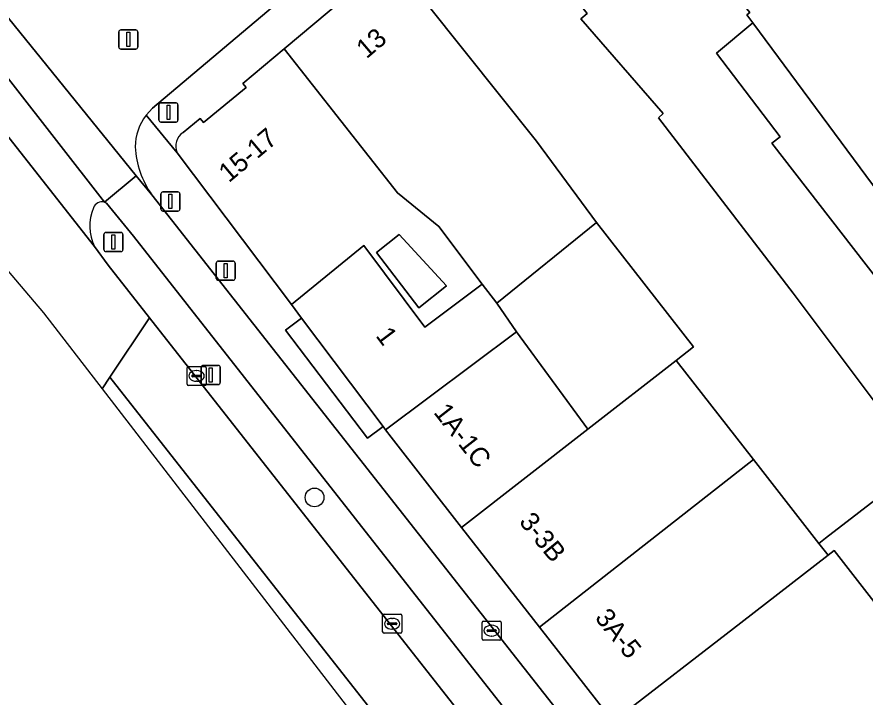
# Model space of a CAD drawing. Extents: x 161087 to 161926, y 382572 to 383873.
# Drawn here: x 161318.51 to 161362.85, y 383032.06 to 383067.62 of the extents above; entities that cross this region are included whole.
import ezdxf

# ---------------------------------------------------------------- set-up
doc = ezdxf.new("R2010")
doc.units = 0
for name, color, linetype in [('IMGEO_Berm_open', 7, 'Continuous'), ('IMGEO_Boom', 7, 'Continuous'), ('IMGEO_Brandkraan', 7, 'Continuous'), ('IMGEO_Drukknoppaal', 7, 'Continuous'), ('IMGEO_Erf', 7, 'Continuous'), ('IMGEO_Fietspad_gesloten', 7, 'Continuous'), ('IMGEO_Kolk', 7, 'Continuous'), ('IMGEO_Lichtmast', 7, 'Continuous'), ('IMGEO_OVBaan_gesloten', 7, 'Continuous'), ('IMGEO_Pand', 7, 'Continuous'), ('IMGEO_Pand_nummerreeks', 7, 'Continuous'), ('IMGEO_Rijbaan_lokaal_gesloten', 7, 'Continuous'), ('IMGEO_Rijbaan_lokaal_open', 7, 'Continuous'), ('IMGEO_Terreindeel_open', 7, 'Continuous'), ('IMGEO_Verkeersregelinstallatiepaal', 7, 'Continuous'), ('IMGEO_Voetpad_open', 7, 'Continuous')]:
    doc.layers.add(name, color=color, linetype=linetype)

msp = doc.modelspace()

# ---------------------------------------------------------------- linework, layer by layer
at = {"layer": 'IMGEO_Berm_open'}
for points in [[(161324.605, 383056.158), (161323.199, 383057.888), (161323.08, 383057.943)], [(161389.945, 382971.934), (161389.409, 382972.718), (161388.128, 382974.526), (161387.474, 382975.438), (161387, 382976.004), (161368.52, 383000), (161359.235, 383012.056), (161324.605, 383056.158)], [(161322.567, 383055.613), (161323.275, 383054.641), (161325.438, 383051.889), (161366.206, 383000), (161367.365, 382998.522), (161367.758, 382998.83), (161371.243, 382994.394), (161370.85, 382994.086), (161388.863, 382971.056)]]:
    msp.add_lwpolyline(points, dxfattribs=at)
for centre, radius, start, end in [((161324.782, 383056.697), 2.466, 157.4703, 206.0866), ((161322.97, 383057.452), 0.503, 77.3715, 157.8089)]:
    msp.add_arc(centre, radius, start, end, dxfattribs=at)
at = {"layer": 'IMGEO_Boom'}
msp.add_circle((161334.066, 383042.493), 0.489, dxfattribs=at)
at = {"layer": 'IMGEO_Brandkraan'}
for p, q in [((161342.825, 383035.101), (161342.825, 383035.953)), ((161342.9, 383036.027), (161343.752, 383036.027)), ((161343.826, 383035.953), (161343.826, 383035.101)), ((161343.084, 383035.521), (161343.084, 383035.533)), ((161343.522, 383035.484), (161343.124, 383035.484)), ((161343.127, 383035.57), (161343.525, 383035.57)), ((161343.313, 383035.807), (161343.338, 383035.807)), ((161343.568, 383035.533), (161343.568, 383035.521)), ((161343.752, 383035.027), (161342.9, 383035.027)), ((161343.336, 383035.247), (161343.311, 383035.247))]:
    msp.add_line(p, q, dxfattribs=at)
for points in [[(161342.825, 383035.101), (161342.825, 383035.953)], [(161342.9, 383036.027), (161343.752, 383036.027)], [(161343.826, 383035.953), (161343.826, 383035.101)], [(161343.752, 383035.027), (161342.9, 383035.027)]]:
    msp.add_lwpolyline(points, dxfattribs=at)
for centre, radius, start, end in [((161342.902, 383035.951), 0.0765, 91.552, 178.448), ((161342.902, 383035.951), 0.0765, 91.552, 178.448), ((161343.75, 383035.951), 0.0765, 1.552, 88.448), ((161343.75, 383035.951), 0.0765, 1.552, 88.448), ((161343.124, 383035.53), 0.0403, 85.8775, 175.7526), ((161343.121, 383035.52), 0.0366, 178.938, 274.7102), ((161343.525, 383035.527), 0.043, 264.8664, 352.4533), ((161343.529, 383035.532), 0.0386, 1.7309, 96.639), ((161342.902, 383035.103), 0.0765, 181.552, 268.448), ((161342.902, 383035.103), 0.0765, 181.552, 268.448), ((161343.75, 383035.103), 0.0765, 271.552, 358.448), ((161343.75, 383035.103), 0.0765, 271.552, 358.448)]:
    msp.add_arc(centre, radius, start, end, dxfattribs=at)
for centre, major_axis, ratio, start_param, end_param in [((161343.312, 383035.527), (-0.387, 0.002), 0.722429, 4.712389, 7.853982), ((161343.337, 383035.527), (-0.39, 0.002), 0.717154, 1.570796, 4.712389)]:
    msp.add_ellipse(centre, major_axis=major_axis, ratio=ratio, start_param=start_param, end_param=end_param, dxfattribs=at)
at = {"layer": 'IMGEO_Drukknoppaal'}
for p, q in [((161328.926, 383053.951), (161328.926, 383054.751)), ((161328.926, 383054.751), (161328.926, 383053.951)), ((161329.026, 383054.851), (161329.816, 383054.851)), ((161329.816, 383054.851), (161329.026, 383054.851)), ((161329.916, 383054.751), (161329.916, 383053.951)), ((161329.916, 383053.951), (161329.916, 383054.751)), ((161329.816, 383053.851), (161329.026, 383053.851)), ((161329.026, 383053.851), (161329.816, 383053.851))]:
    msp.add_line(p, q, dxfattribs=at)
msp.add_lwpolyline([(161329.346, 383054.726), (161329.496, 383054.726), (161329.496, 383053.976), (161329.346, 383053.976), (161329.346, 383054.726)], dxfattribs=at)
for centre, start, end in [((161329.026, 383054.751), 90, 180), ((161329.026, 383054.751), 90, 180), ((161329.816, 383054.751), 0, 90), ((161329.816, 383054.751), 360, 90), ((161329.026, 383053.951), 180, 270), ((161329.026, 383053.951), 180, 270), ((161329.816, 383053.951), 270, 0), ((161329.816, 383053.951), 270, 0)]:
    msp.add_arc(centre, 0.1, start, end, dxfattribs=at)
at = {"layer": 'IMGEO_Erf'}
for points in [[(161365.873, 383055.306), (161356.973, 383067.319), (161355.077, 383065.731), (161358.407, 383061.359), (161357.97, 383061.02), (161369.037, 383046.737)], [(161365.785, 383044.217), (161360.786, 383040.357), (161360.44, 383040.09), (161360.918, 383039.477), (161361.237, 383039.724), (161363.554, 383036.734)]]:
    msp.add_lwpolyline(points, dxfattribs=at)
at = {"layer": 'IMGEO_Fietspad_gesloten'}
for points in [[(161276.591, 383115.882), (161282.397, 383109.044), (161286.834, 383103.696), (161308.644, 383075.982), (161310.56, 383073.578), (161310.735, 383073.723), (161313.28, 383070.545), (161323.08, 383057.943), (161324.746, 383059.32), (161317.769, 383067.924), (161310.282, 383077.252), (161288.336, 383105.145), (161283.981, 383110.422), (161278.277, 383117.164)], [(161371.138, 383000), (161360.861, 383013.409), (161355.304, 383020.491), (161354.659, 383021.314), (161325.561, 383058.315), (161324.746, 383059.32), (161323.08, 383057.943), (161323.199, 383057.888), (161324.605, 383056.158), (161359.235, 383012.056), (161368.52, 383000), (161387, 382976.004), (161387.474, 382975.438), (161388.128, 382974.526), (161389.409, 382972.718), (161389.945, 382971.934)]]:
    msp.add_lwpolyline(points, dxfattribs=at)
at = {"layer": 'IMGEO_Kolk'}
for p, q in [((161327.401, 383048.421), (161327.401, 383049.273)), ((161327.476, 383049.347), (161328.328, 383049.347)), ((161328.402, 383049.273), (161328.402, 383048.421)), ((161327.66, 383048.841), (161327.66, 383048.853)), ((161328.098, 383048.804), (161327.7, 383048.804)), ((161327.703, 383048.89), (161328.101, 383048.89)), ((161327.889, 383049.127), (161327.914, 383049.127)), ((161328.144, 383048.853), (161328.144, 383048.841)), ((161328.328, 383048.347), (161327.476, 383048.347)), ((161327.912, 383048.567), (161327.887, 383048.567)), ((161337.701, 383036.389), (161338.553, 383036.389)), ((161337.626, 383035.463), (161337.626, 383036.315)), ((161337.928, 383035.932), (161338.326, 383035.932)), ((161338.114, 383036.169), (161338.139, 383036.169)), ((161338.627, 383036.315), (161338.627, 383035.463)), ((161337.885, 383035.883), (161337.885, 383035.895)), ((161338.323, 383035.846), (161337.925, 383035.846)), ((161338.137, 383035.609), (161338.112, 383035.609)), ((161338.369, 383035.895), (161338.369, 383035.883)), ((161338.553, 383035.389), (161337.701, 383035.389))]:
    msp.add_line(p, q, dxfattribs=at)
for points in [[(161327.401, 383048.421), (161327.401, 383049.273)], [(161327.476, 383049.347), (161328.328, 383049.347)], [(161328.402, 383049.273), (161328.402, 383048.421)], [(161328.328, 383048.347), (161327.476, 383048.347)], [(161337.701, 383036.389), (161338.553, 383036.389)], [(161337.626, 383035.463), (161337.626, 383036.315)], [(161338.627, 383036.315), (161338.627, 383035.463)], [(161338.553, 383035.389), (161337.701, 383035.389)]]:
    msp.add_lwpolyline(points, dxfattribs=at)
for centre, radius, start, end in [((161327.478, 383049.271), 0.0765, 91.552, 178.448), ((161327.478, 383049.271), 0.0765, 91.552, 178.448), ((161328.326, 383049.271), 0.0765, 1.552, 88.448), ((161328.326, 383049.271), 0.0765, 1.552, 88.448), ((161327.7, 383048.85), 0.0403, 85.8775, 175.7526), ((161327.697, 383048.84), 0.0366, 178.938, 274.7102), ((161328.101, 383048.847), 0.043, 264.8664, 352.4533), ((161328.105, 383048.852), 0.0386, 1.7309, 96.639), ((161327.478, 383048.423), 0.0765, 181.552, 268.448), ((161327.478, 383048.423), 0.0765, 181.552, 268.448), ((161328.326, 383048.423), 0.0765, 271.552, 358.448), ((161328.326, 383048.423), 0.0765, 271.552, 358.448), ((161337.703, 383036.313), 0.0765, 91.552, 178.448), ((161337.703, 383036.313), 0.0765, 91.552, 178.448), ((161338.551, 383036.313), 0.0765, 1.552, 88.448), ((161338.551, 383036.313), 0.0765, 1.552, 88.448), ((161337.925, 383035.892), 0.0403, 85.8775, 175.7526), ((161338.33, 383035.894), 0.0386, 1.7309, 96.639), ((161337.703, 383035.465), 0.0765, 181.552, 268.448), ((161337.703, 383035.465), 0.0765, 181.552, 268.448), ((161337.922, 383035.882), 0.0366, 178.938, 274.7102), ((161338.326, 383035.889), 0.043, 264.8664, 352.4533), ((161338.551, 383035.465), 0.0765, 271.552, 358.448), ((161338.551, 383035.465), 0.0765, 271.552, 358.448)]:
    msp.add_arc(centre, radius, start, end, dxfattribs=at)
for centre, major_axis, ratio, start_param, end_param in [((161327.888, 383048.847), (-0.387, 0.002), 0.722429, 4.712389, 7.853982), ((161327.913, 383048.847), (-0.39, 0.002), 0.717154, 1.570796, 4.712389), ((161338.113, 383035.889), (-0.387, 0.002), 0.722429, 4.712389, 7.853982), ((161338.138, 383035.889), (-0.39, 0.002), 0.717154, 1.570796, 4.712389)]:
    msp.add_ellipse(centre, major_axis=major_axis, ratio=ratio, start_param=start_param, end_param=end_param, dxfattribs=at)
at = {"layer": 'IMGEO_Lichtmast'}
for p, q in [((161328.144, 383048.499), (161328.144, 383049.299)), ((161328.144, 383049.299), (161328.144, 383048.499)), ((161328.244, 383049.399), (161329.034, 383049.399)), ((161329.034, 383049.399), (161328.244, 383049.399)), ((161329.134, 383049.299), (161329.134, 383048.499)), ((161329.134, 383048.499), (161329.134, 383049.299)), ((161329.034, 383048.399), (161328.244, 383048.399)), ((161328.244, 383048.399), (161329.034, 383048.399))]:
    msp.add_line(p, q, dxfattribs=at)
msp.add_lwpolyline([(161328.564, 383049.274), (161328.714, 383049.274), (161328.714, 383048.524), (161328.564, 383048.524), (161328.564, 383049.274)], dxfattribs=at)
for centre, start, end in [((161328.244, 383049.299), 90, 180), ((161328.244, 383049.299), 90, 180), ((161329.034, 383049.299), 0, 90), ((161329.034, 383049.299), 360, 90), ((161328.244, 383048.499), 180, 270), ((161328.244, 383048.499), 180, 270), ((161329.034, 383048.499), 270, 0), ((161329.034, 383048.499), 270, 0)]:
    msp.add_arc(centre, 0.1, start, end, dxfattribs=at)
at = {"layer": 'IMGEO_OVBaan_gesloten'}
msp.add_lwpolyline([(161325.438, 383051.889), (161323.369, 383048.79), (161339.705, 383027.962), (161349.395, 383015.579), (161364.474, 382996.402), (161367.365, 382998.522), (161366.206, 383000)], close=True, dxfattribs=at)
at = {"layer": 'IMGEO_Pand'}
for points in [[(161356.973, 383067.319), (161365.873, 383055.306), (161366.508, 383055.762), (161373.165, 383060.545), (161363.982, 383073.191), (161364.102, 383073.291), (161363.972, 383073.474), (161363.242, 383072.901), (161354.318, 383084.62), (161347.804, 383078.905), (161356.825, 383067.846), (161356.673, 383067.725)], [(161342.835, 383074.693), (161348.322, 383067.806), (161347.987, 383067.529), (161352.289, 383062.57), (161352.053, 383062.349), (161359.093, 383053.183), (161363.477, 383047.313), (161365.909, 383044.313), (161369.037, 383046.737), (161357.97, 383061.02), (161358.407, 383061.359), (161355.077, 383065.731), (161356.973, 383067.319), (161356.673, 383067.725), (161356.825, 383067.846), (161347.804, 383078.905), (161347.663, 383078.781)], [(161360.44, 383040.09), (161360.786, 383040.357), (161365.785, 383044.217), (161365.909, 383044.313), (161363.477, 383047.313), (161359.093, 383053.183), (161352.053, 383062.349), (161352.289, 383062.57), (161347.987, 383067.529), (161348.322, 383067.806), (161342.835, 383074.693), (161342.739, 383074.613), (161338.071, 383070.66), (161345.668, 383061.123), (161348.807, 383056.868), (161353.875, 383050.364), (161352.97, 383049.659), (161357.01, 383044.483)], [(161343.591, 383052.648), (161348.807, 383056.868), (161345.668, 383061.123), (161338.071, 383070.66), (161337.93, 383070.541), (161332.485, 383065.961), (161338.407, 383058.427), (161340.56, 383056.66), (161342.833, 383053.65)], [(161343.591, 383052.648), (161344.621, 383051.158), (161348.36, 383046.066), (161352.97, 383049.659), (161353.875, 383050.364), (161348.807, 383056.868)], [(161339.528, 383052.405), (161337.303, 383055.304), (161338.497, 383056.247), (161340.972, 383053.567)], [(161343.591, 383052.648), (161342.833, 383053.65), (161339.838, 383051.391), (161336.652, 383055.677), (161332.856, 383052.582), (161333.386, 383051.877), (161337.649, 383046.199), (161337.774, 383046.032), (161344.621, 383051.158)], [(161344.621, 383051.158), (161337.774, 383046.032), (161338.067, 383045.642), (161341.754, 383040.918), (161348.36, 383046.066)], [(161341.754, 383040.918), (161345.825, 383035.703), (161357.01, 383044.483), (161352.97, 383049.659), (161348.36, 383046.066)], [(161360.44, 383040.09), (161357.01, 383044.483), (161345.825, 383035.703), (161349.674, 383030.772), (161356.351, 383035.941), (161360.918, 383039.477)], [(161366.844, 383032.489), (161368.611, 383033.885), (161366.363, 383036.786), (161364.596, 383035.389), (161363.889, 383036.302), (161363.554, 383036.734), (161361.237, 383039.724), (161360.918, 383039.477), (161356.351, 383035.941), (161349.674, 383030.772), (161355.647, 383023.119)]]:
    msp.add_lwpolyline(points, close=True, dxfattribs=at)
msp.add_lwpolyline([(161326.89, 383060.523), (161332.856, 383052.582), (161336.652, 383055.677), (161339.838, 383051.391), (161342.833, 383053.65), (161340.56, 383056.66), (161338.407, 383058.427), (161332.485, 383065.961), (161330.317, 383064.136), (161330.489, 383063.928), (161328.256, 383062.101), (161328.085, 383062.31), (161327.199, 383061.585)], dxfattribs=at)
msp.add_arc((161327.643, 383060.88), 0.833, 122.1975, 205.3567, dxfattribs=at)
at = {"layer": 'IMGEO_Rijbaan_lokaal_gesloten'}
msp.add_lwpolyline([(161307.272, 383066.988), (161316.471, 383056.176), (161319.897, 383052.149), (161322.958, 383048.175), (161323.369, 383048.79), (161325.438, 383051.889), (161323.275, 383054.641), (161322.567, 383055.613), (161310.134, 383071.432), (161308.081, 383068.244)], close=True, dxfattribs=at)
msp.add_lwpolyline([(161396.802, 382955.002), (161389.997, 382963.844), (161373.955, 382984.236), (161364.474, 382996.402), (161349.395, 383015.579), (161339.705, 383027.962), (161323.369, 383048.79), (161322.958, 383048.175), (161399.802, 382948.43), (161459.121, 382855.398), (161473.698, 382833.776), (161479.667, 382828.263)], dxfattribs=at)
at = {"layer": 'IMGEO_Rijbaan_lokaal_open'}
for points in [[(161362.829, 383095.814), (161364.77, 383097.35), (161362.866, 383099.876), (161359.598, 383104.154), (161357.76, 383102.637), (161353.934, 383096.833), (161331.379, 383078.376), (161324.754, 383073.591), (161319.89, 383069.645), (161317.769, 383067.924), (161324.746, 383059.32), (161325.561, 383058.315)], [(161325.261, 383062.484), (161325.595, 383062.843), (161354.821, 383087.495)]]:
    msp.add_lwpolyline(points, dxfattribs=at)
for centre, radius, start, end in [((161327.416, 383060.819), 2.723, 142.3191, 179.8599), ((161329.489, 383061.078), 4.802, 183.0112, 215.1272)]:
    msp.add_arc(centre, radius, start, end, dxfattribs=at)
at = {"layer": 'IMGEO_Terreindeel_open'}
msp.add_lwpolyline([(161340.972, 383053.567), (161338.497, 383056.247), (161337.303, 383055.304), (161339.528, 383052.405)], close=True, dxfattribs=at)
at = {"layer": 'IMGEO_Verkeersregelinstallatiepaal'}
for p, q in [((161323.936, 383066.944), (161324.726, 383066.944)), ((161324.726, 383066.944), (161323.936, 383066.944)), ((161323.836, 383066.044), (161323.836, 383066.844)), ((161323.836, 383066.844), (161323.836, 383066.044)), ((161324.826, 383066.844), (161324.826, 383066.044)), ((161324.826, 383066.044), (161324.826, 383066.844)), ((161324.726, 383065.944), (161323.936, 383065.944)), ((161323.936, 383065.944), (161324.726, 383065.944)), ((161325.935, 383062.226), (161325.935, 383063.026)), ((161325.935, 383063.026), (161325.935, 383062.226)), ((161326.035, 383063.126), (161326.825, 383063.126)), ((161326.825, 383063.126), (161326.035, 383063.126)), ((161326.925, 383063.026), (161326.925, 383062.226)), ((161326.925, 383062.226), (161326.925, 383063.026)), ((161326.825, 383062.126), (161326.035, 383062.126)), ((161326.035, 383062.126), (161326.825, 383062.126)), ((161326.037, 383057.572), (161326.037, 383058.372)), ((161326.037, 383058.372), (161326.037, 383057.572)), ((161326.137, 383058.472), (161326.927, 383058.472)), ((161326.927, 383058.472), (161326.137, 383058.472)), ((161327.027, 383058.372), (161327.027, 383057.572)), ((161327.027, 383057.572), (161327.027, 383058.372)), ((161326.927, 383057.472), (161326.137, 383057.472)), ((161326.137, 383057.472), (161326.927, 383057.472)), ((161323.157, 383056.352), (161323.947, 383056.352)), ((161323.947, 383056.352), (161323.157, 383056.352)), ((161323.057, 383055.452), (161323.057, 383056.252)), ((161323.057, 383056.252), (161323.057, 383055.452)), ((161324.047, 383056.252), (161324.047, 383055.452)), ((161324.047, 383055.452), (161324.047, 383056.252)), ((161323.947, 383055.352), (161323.157, 383055.352)), ((161323.157, 383055.352), (161323.947, 383055.352))]:
    msp.add_line(p, q, dxfattribs=at)
for points in [[(161324.256, 383066.819), (161324.406, 383066.819), (161324.406, 383066.069), (161324.256, 383066.069), (161324.256, 383066.819)], [(161326.355, 383063.001), (161326.505, 383063.001), (161326.505, 383062.251), (161326.355, 383062.251), (161326.355, 383063.001)], [(161326.457, 383058.347), (161326.607, 383058.347), (161326.607, 383057.597), (161326.457, 383057.597), (161326.457, 383058.347)], [(161323.477, 383056.227), (161323.627, 383056.227), (161323.627, 383055.477), (161323.477, 383055.477), (161323.477, 383056.227)]]:
    msp.add_lwpolyline(points, dxfattribs=at)
for centre, start, end in [((161323.936, 383066.844), 90, 180), ((161323.936, 383066.844), 90, 180), ((161324.726, 383066.844), 0, 90), ((161324.726, 383066.844), 360, 90), ((161323.936, 383066.044), 180, 270), ((161323.936, 383066.044), 180, 270), ((161324.726, 383066.044), 270, 0), ((161324.726, 383066.044), 270, 0), ((161326.035, 383063.026), 90, 180), ((161326.035, 383063.026), 90, 180), ((161326.825, 383063.026), 0, 90), ((161326.825, 383063.026), 360, 90), ((161326.035, 383062.226), 180, 270), ((161326.035, 383062.226), 180, 270), ((161326.825, 383062.226), 270, 0), ((161326.825, 383062.226), 270, 0), ((161326.137, 383058.372), 90, 180), ((161326.137, 383058.372), 90, 180), ((161326.927, 383058.372), 0, 90), ((161326.927, 383058.372), 360, 90), ((161326.137, 383057.572), 180, 270), ((161326.137, 383057.572), 180, 270), ((161326.927, 383057.572), 270, 0), ((161326.927, 383057.572), 270, 0), ((161323.157, 383056.252), 90, 180), ((161323.157, 383056.252), 90, 180), ((161323.947, 383056.252), 0, 90), ((161323.947, 383056.252), 360, 90), ((161323.157, 383055.452), 180, 270), ((161323.157, 383055.452), 180, 270), ((161323.947, 383055.452), 270, 0), ((161323.947, 383055.452), 270, 0)]:
    msp.add_arc(centre, 0.1, start, end, dxfattribs=at)
at = {"layer": 'IMGEO_Voetpad_open'}
for points in [[(161354.821, 383087.495), (161325.595, 383062.843), (161325.261, 383062.484), (161326.89, 383060.523)], [(161327.199, 383061.585), (161328.085, 383062.31), (161328.256, 383062.101), (161330.489, 383063.928), (161330.317, 383064.136), (161332.485, 383065.961), (161337.93, 383070.541), (161338.071, 383070.66), (161342.739, 383074.613), (161342.835, 383074.693), (161347.663, 383078.781), (161347.804, 383078.905), (161354.318, 383084.62)], [(161310.872, 383070.614), (161310.134, 383071.432), (161322.567, 383055.613)], [(161323.08, 383057.943), (161313.28, 383070.545)], [(161349.674, 383030.772), (161345.825, 383035.703), (161341.754, 383040.918), (161338.067, 383045.642), (161337.774, 383046.032), (161337.649, 383046.199), (161336.841, 383045.59), (161332.554, 383051.249), (161333.386, 383051.877), (161332.856, 383052.582), (161326.89, 383060.523), (161325.261, 383062.484)], [(161325.561, 383058.315), (161354.659, 383021.314), (161355.304, 383020.491), (161360.861, 383013.409), (161371.138, 383000), (161395.778, 382967.851), (161412.674, 382945.831), (161414.596, 382947.348), (161412.084, 382950.589)]]:
    msp.add_lwpolyline(points, dxfattribs=at)
msp.add_lwpolyline([(161333.386, 383051.877), (161332.554, 383051.249), (161336.841, 383045.59), (161337.649, 383046.199)], close=True, dxfattribs=at)
for centre, radius, start, end in [((161327.416, 383060.819), 2.723, 142.3191, 179.8599), ((161327.643, 383060.88), 0.833, 122.1975, 205.3567), ((161329.489, 383061.078), 4.802, 183.0112, 215.1272), ((161324.782, 383056.697), 2.466, 157.4703, 206.0866), ((161322.97, 383057.452), 0.503, 77.3715, 157.8089)]:
    msp.add_arc(centre, radius, start, end, dxfattribs=at)

# ---------------------------------------------------------------- texts
at = {"layer": 'IMGEO_Pand_nummerreeks'}
for s, rotation, p in [('13', 40.3262, (161336.785, 383065.402)), ('15-17', 40.0873, (161329.587, 383058.923)), ('1', 306.8378, (161337.231, 383050.945)), ('1A-1C', 307.9732, (161340.255, 383046.934)), ('3-3B', 309.3673, (161344.721, 383041.204)), ('3A-5', 308.7614, (161348.686, 383036.183))]:
    msp.add_text(s, height=1, rotation=rotation, dxfattribs=at).set_placement(p)

doc.saveas('drawing.dxf')
